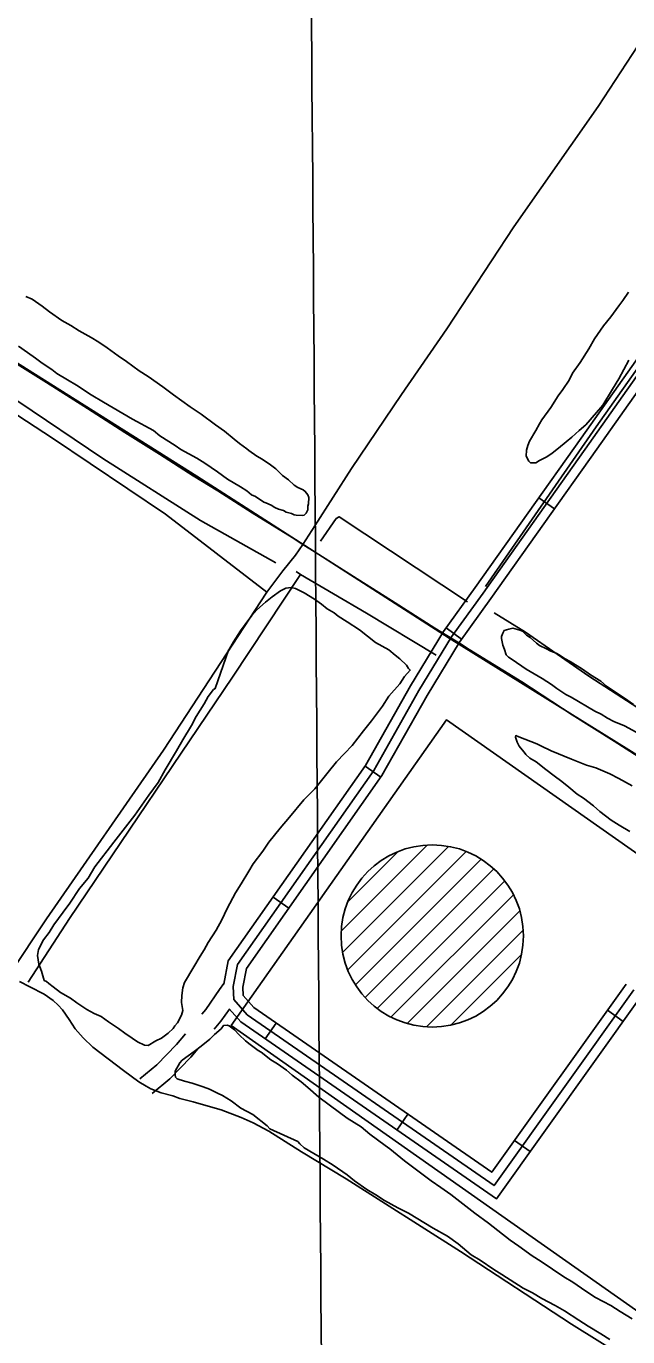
# Model space of a CAD drawing. Extents: x 3535183 to 3573198, y 534952 to 560562.
# Drawn here: x 3549447 to 3550386, y 543117 to 545165 of the extents above; entities that cross this region are included whole.
import ezdxf

# ---------------------------------------------------------------- set-up
doc = ezdxf.new("R2010")
doc.units = 0
for name, color, linetype in [('V-DOMW-TANK', 7, 'Continuous'), ('V-DTCH-CNTR', 7, 'Continuous'), ('V-GRID-MAJR', 7, 'Continuous'), ('V-RAIL-TRAK', 7, 'Continuous'), ('V-ROAD-CNTR', 7, 'Continuous'), ('V-SITE-OTLN', 7, 'Continuous'), ('V-SITE-VEGE', 7, 'Continuous'), ('V-TOPO-SHOR', 7, 'Continuous'), ('V-UTIL-LINE', 7, 'Continuous')]:
    doc.layers.add(name, color=color, linetype=linetype)

msp = doc.modelspace()

# ---------------------------------------------------------------- linework, layer by layer
at = {"layer": 'V-DOMW-TANK'}
for p, q in [((3549939.412082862, 543751.6554703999), (3550073.233815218, 543885.4762027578)), ((3549941.449078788, 543718.3365370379), (3550106.548748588, 543883.4362068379)), ((3549949.314063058, 543690.8465920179), (3550134.0176936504, 543875.55022261)), ((3549949.5480625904, 543797.1453794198), (3550027.7929061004, 543875.3912229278)), ((3549961.20303928, 543667.3806389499), (3550157.519646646, 543863.6962463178)), ((3549976.6370084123, 543647.459678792), (3550177.409606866, 543848.2312772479)), ((3549995.045971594, 543630.5127126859), (3550194.385572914, 543829.8523140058)), ((3550016.838928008, 543616.949739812), (3550207.919545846, 543808.0303576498)), ((3550042.0288776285, 543606.7847601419), (3550218.063525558, 543782.819408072)), ((3550072.2928171, 543601.693770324), (3550223.210515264, 543752.611468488)), ((3550110.279741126, 543604.3247650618), (3550220.5015206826, 543714.547544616))]:
    msp.add_line(p, q, dxfattribs=at)
msp.add_circle((3550081.2819229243, 543743.5936656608), 142.33292326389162, dxfattribs=at)
at = {"layer": 'V-DTCH-CNTR'}
for points in [[(3549823.045, 544280.948), (3549847.7770000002, 544313.927), (3549867.835, 544338.386), (3549879.258, 544355.319), (3549897.7460000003, 544384.185), (3549955.075, 544474.197), (3550033.366, 544589.501), (3550104.217, 544692.0430000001), (3550208.536, 544851.584), (3550340.024, 545039.662), (3550472.974, 545243.338), (3550600.187, 545433.318), (3550628.8200000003, 545477.455), (3550775.684, 545704.084), (3550903.668, 545891.425), (3551076.2630000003, 546154.474), (3551225.3370000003, 546370.586), (3551350.1750000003, 546566.743), (3551495.04, 546786.491), (3551566.319, 546900.321), (3551585.574, 546926.552), (3551603.734, 546946.735), (3551615.483, 546958.464), (3551631.752, 546976.0650000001)], [(3548151.66, 544512.142), (3548295.622, 544731.053), (3548496.629, 545009.546), (3548555.4, 545091.6730000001), (3548677.947, 545020.935), (3548910.0810000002, 544881.692), (3549112.606, 544761.433), (3549124.407, 544754.427), (3549298.544, 544645.207), (3549488.654, 544521.469), (3549665.034, 544402.601), (3549823.045, 544280.948), (3549661.497, 544034.006), (3549479.319, 543770.453), (3549421.2600000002, 543683.405), (3549337.323, 543557.555), (3549174.005, 543309.811), (3548996.708, 543037.375), (3548849.4050000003, 542809.294), (3548847.042, 542805.636), (3548656.289, 542522.406), (3548405.44, 542144.925), (3548291.471, 541983.143), (3548261.7090000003, 541941.964)], [(3550439.386, 543049.098), (3550298.359, 543137.062), (3550125.254, 543250.589), (3549946.9390000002, 543364.314), (3549877.21, 543406.091), (3549826.258, 543438.462), (3549801.537, 543451.573), (3549782.728, 543460.113), (3549751.861, 543471.719), (3549731.217, 543477.718), (3549708.001, 543484.687), (3549687.324, 543489.8200000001), (3549676.164, 543493.719), (3549658.093, 543498.753), (3549641.791, 543504.59), (3549634.453, 543508.96), (3549623.08, 543515.733), (3549599.3910000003, 543533.155), (3549551.21, 543569.767), (3549536.106, 543584.255), (3549523.605, 543598.642), (3549514.579, 543612.898), (3549503.85, 543628.09), (3549497.165, 543635.301), (3549489.614, 543642.5430000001), (3549475.213, 543652.656), (3549453.031, 543663.932), (3549436.827, 543672.3740000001)]]:
    msp.add_lwpolyline(points, dxfattribs=at)
at = {"layer": 'V-GRID-MAJR'}
msp.add_spline([(3549927.915, 540432.497), (3549882.9790000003, 546490.277), (3549838.02, 552551.1410000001), (3549793.06, 558612.0210000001), (3549793.037, 558615.089)], degree=3, dxfattribs=at)
at = {"layer": 'V-RAIL-TRAK'}
for points in [[(3549408.468, 544652.7660000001), (3549478.8740000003, 544608.151), (3549543.323, 544567.692), (3549601.322, 544530.099), (3549655.545, 544496.584), (3549708.009, 544462.697), (3549746.433, 544438.955), (3549800.187, 544404.583), (3549862.518, 544365.954), (3549879.258, 544355.319), (3549898.36, 544343.184), (3549958.09, 544305.09), (3550023.393, 544264.162), (3550085.256, 544224.677), (3550125.221, 544199.783)], [(3550125.221, 544199.783), (3550139.041, 544191.176), (3550221.014, 544140.441), (3550299.465, 544088.964), (3550365.204, 544048.02), (3550434.318, 544003.89)]]:
    msp.add_lwpolyline(points, dxfattribs=at)
at = {"layer": 'V-ROAD-CNTR'}
for p, q in [((3550247.741466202, 544428.3841169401), (3550272.2254172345, 544411.0491516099)), ((3550102.7697561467, 544224.885523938), (3550127.090707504, 544207.3215590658)), ((3549976.366008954, 544009.033955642), (3550000.9239598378, 543991.802990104)), ((3549832.7722961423, 543804.386364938), (3549857.330247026, 543787.1553994)), ((3550379.185203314, 543610.1937533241), (3550354.7552521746, 543627.6057184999)), ((3549820.6543203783, 543582.794808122), (3549837.739286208, 543607.4537588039)), ((3550026.150909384, 543440.418092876), (3550043.235875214, 543465.0770435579)), ((3550234.083493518, 543406.6121604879), (3550209.6535423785, 543424.024125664))]:
    msp.add_line(p, q, dxfattribs=at)
for points in [[(3550407.2541471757, 544022.367928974), (3550107.628746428, 544208.9065558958), (3549713.849533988, 544462.238049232), (3549285.45439078, 544731.94350982), (3548967.922025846, 544929.1791153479), (3548660.129641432, 545124.561724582), (3548376.228209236, 545306.933359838), (3547938.6390844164, 545582.9908077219), (3547735.04249161, 545714.4805447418), (3547336.185289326, 545960.8570519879), (3547019.426922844, 546160.336653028), (3546450.842060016, 546522.0869295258), (3546030.45590079, 546791.9593897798), (3545657.232647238, 547024.556924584), (3545377.043207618, 547202.886567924), (3545241.823478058, 547291.6253904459), (3544939.712082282, 547479.692014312), (3544491.714978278, 547765.6174424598), (3544295.4463708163, 547891.8451900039)], [(3549755.86248755, 543668.3951161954), (3549762.896435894, 543704.8005641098), (3549977.1730073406, 544010.1829533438), (3550047.5338666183, 544134.6347044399), (3550098.6337644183, 544219.157535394), (3550148.4606647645, 544288.155397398), (3550313.7473341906, 544521.615930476), (3550508.0699455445, 544796.9243798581), (3550742.614476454, 545123.7237262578), (3550954.4450527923, 545435.188103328), (3551002.78595611, 545506.3439610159), (3551210.6405404, 545803.3493670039), (3551397.5401666, 546068.793836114)], [(3551418.489124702, 546072.4908287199), (3551222.9175158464, 545794.73138424), (3551015.1349314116, 545497.828978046), (3550966.85102798, 545426.7561201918), (3550754.9114518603, 545115.1317434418), (3550520.2909211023, 544788.226397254), (3550325.9963096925, 544512.956947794), (3550160.66264036, 544279.4304148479), (3550111.15273938, 544210.8725519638), (3550060.4838407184, 544127.0617195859), (3549989.8709819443, 544002.1649693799), (3549777.0164076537, 543698.8085760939), (3549770.405420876, 543664.592644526), (3549771.4464187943, 543644.3106850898), (3549792.4723767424, 543620.568732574), (3550177.851605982, 543353.5612665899), (3550395.990169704, 543659.61565448)], [(3550383.7751941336, 543668.3216370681), (3550174.22761323, 543374.3202250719), (3549802.502356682, 543631.8677099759), (3549786.157389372, 543650.323673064), (3549785.4793907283, 543663.5386466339), (3549791.1363794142, 543692.816588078), (3550002.568956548, 543994.146985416), (3550073.4338148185, 544119.4887347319), (3550123.671714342, 544202.587568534), (3550172.8646159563, 544270.705432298), (3550338.2452851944, 544504.297965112), (3550532.51189666, 544779.52841465), (3550767.208427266, 545106.5397606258), (3550979.257003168, 545418.3241370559), (3551027.4839067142, 545489.313995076), (3551235.194491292, 545786.113401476), (3551422.2621171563, 546051.7938701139)], [(3549721.4237156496, 543621.334706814), (3549727.580756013, 543628.8521460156), (3549749.289171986, 543659.6942149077), (3549756.080593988, 543669.5239647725)], [(3550408.2051452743, 543650.909671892), (3550181.475598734, 543332.8023081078), (3549782.442396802, 543609.2697551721), (3549764.362530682, 543629.6852977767)], [(3549741.0277181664, 543597.9241784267), (3549751.483243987, 543610.6898539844), (3549764.635986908, 543629.3765146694)], [(3549624.847247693, 543520.4808299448), (3549651.172341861, 543542.4299720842), (3549681.9604552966, 543574.2239789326), (3549695.870695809, 543590.5666305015)], [(3549644.058752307, 543497.4391700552), (3549671.611658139, 543520.4120279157), (3549704.1815447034, 543554.0460210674), (3549715.3957052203, 543567.2211432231)]]:
    msp.add_lwpolyline(points, dxfattribs=at)
at = {"layer": 'V-SITE-OTLN'}
msp.add_lwpolyline([(3550612.573, 543009.074), (3549767.358, 543603.6950000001), (3550103.502, 544081.505), (3550948.72, 543486.885)], close=True, dxfattribs=at)
at = {"layer": 'V-SITE-VEGE'}
for points in [[(3549446.96, 544742.956), (3549456.897, 544738.3640000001), (3549472.503, 544727.662), (3549483.968, 544718.7980000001), (3549502.844, 544705.441), (3549516.865, 544697.322), (3549530.042, 544689.2390000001), (3549549.0160000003, 544678.407), (3549560.542, 544671.229), (3549573.6890000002, 544662.304), (3549590.914, 544649.852), (3549604.06, 544640.925), (3549623.748, 544626.693), (3549637.736, 544617.735), (3549660.725, 544601.6950000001), (3549677.111, 544589.274), (3549703.37, 544570.582), (3549720.629, 544558.9720000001), (3549742.745, 544542.121), (3549756.7, 544532.319), (3549772.24, 544519.933), (3549780.403, 544512.882), (3549791.899, 544504.86), (3549795.17, 544502.21), (3549807.474, 544493.313), (3549815.7290000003, 544488.787), (3549828.876, 544479.862), (3549837.068, 544473.65), (3549847.625, 544463.138), (3549856.628, 544456.054), (3549865.598, 544448.128), (3549871.361, 544444.54), (3549879.65, 544440.853), (3549882.92, 544438.201), (3549886.936, 544432.993), (3549888.46, 544428.721), (3549888.077, 544418.622), (3549887.108, 544415.2880000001), (3549886.8850000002, 544409.3960000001), (3549884.17, 544404.442), (3549881.515, 544401.1730000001), (3549878.1180000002, 544400.459), (3549868.863, 544400.811), (3549865.5270000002, 544401.78), (3549861.383, 544403.623), (3549853.032, 544405.6240000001), (3549848.919, 544408.309), (3549841.407, 544410.279), (3549835.613, 544413.025), (3549829.85, 544416.615), (3549821.562, 544420.302), (3549818.228, 544421.2710000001), (3549805.082, 544430.196), (3549799.286, 544432.944), (3549791.936, 544439.123), (3549782.06, 544445.3960000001), (3549761.435, 544457.133), (3549745.86, 544468.68), (3549726.142, 544482.069), (3549713.805, 544490.122), (3549689.036, 544503.703), (3549680.002, 544509.9450000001), (3549656.139, 544525.176), (3549646.327, 544533.13), (3549613.3030000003, 544551.241), (3549567.94, 544577.4), (3549549, 544589.073), (3549525.978, 544604.274), (3549511.96, 544612.39), (3549495.48, 544622.286), (3549487.288, 544628.495), (3549472.489, 544638.328), (3549461.835, 544646.3150000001), (3549449.5330000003, 544655.209), (3549435.576, 544665.009)], [(3550387.9280000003, 544643.2390000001), (3550372.507, 544614.325), (3550362.611, 544597.845), (3550347.347, 544573.14), (3550337.644, 544561.708), (3550320.887, 544542.117), (3550310.438, 544533.243), (3550299.0840000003, 544522.716), (3550290.38, 544515.462), (3550278.217, 544505.81), (3550268.6410000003, 544497.745), (3550260, 544492.172), (3550248.836, 544486.698), (3550242.787, 544482.713), (3550234.373, 544483.03), (3550231.9420000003, 544485.651), (3550228.018, 544493.385), (3550228.373, 544502.644), (3550230.343, 544510.154), (3550233.122, 544516.791), (3550243.018, 544533.269), (3550248.482, 544544.019), (3550252.0700000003, 544549.783), (3550266.302, 544569.47), (3550277.9450000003, 544587.568), (3550285.059, 544597.4130000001), (3550294.892, 544612.21), (3550300.356, 544622.96), (3550311.933, 544639.376), (3550325.387, 544660.778), (3550334.4080000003, 544676.451), (3550348.67, 544696.978), (3550360.153, 544710.87), (3550372.605, 544728.096), (3550378.815, 544736.2880000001), (3550387.742, 544749.434)], [(3549763.1040000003, 544189.91), (3549764.884, 544192.3740000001), (3549771.19, 544203.089), (3549781.958, 544220.378), (3549789.075, 544230.223), (3549799.714, 544244.145), (3549807.6380000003, 544253.115), (3549820.7430000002, 544265.26), (3549831.159, 544273.294), (3549844.166, 544282.916), (3549852.741, 544286.803), (3549861.22, 544288.169), (3549867.89, 544286.229), (3549881.13, 544279.827), (3549897.611, 544269.934), (3549908.264, 544261.942), (3549917.265, 544254.86), (3549927.984, 544248.552), (3549934.524, 544243.25), (3549948.514, 544234.292), (3549967.423, 544221.777), (3549992.808, 544202.274), (3550013.433, 544190.535), (3550023.245, 544182.578), (3550030.595, 544176.399), (3550041.186, 544166.729), (3550044.36, 544161.551), (3550046.789, 544158.932), (3550037.991, 544149.151), (3550030.81, 544137.625), (3550013.214, 544118.064), (3550003.353, 544102.426), (3549986.467, 544079.468), (3549974.0810000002, 544063.925), (3549956.353, 544041), (3549944.094, 544028.823), (3549931.804, 544015.803), (3549918.543, 543999.45), (3549898.163, 543973.254), (3549880.663, 543956.221), (3549858.572, 543929.247), (3549843.595, 543912.115), (3549825.9020000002, 543890.032), (3549816.9420000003, 543876.044), (3549801.873, 543856.387), (3549794.6920000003, 543844.861), (3549782.986, 543825.077), (3549774.028, 543811.091), (3549761.29, 543786.29), (3549753.046, 543768.905), (3549743.992, 543752.392), (3549731.4790000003, 543733.482), (3549725.1380000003, 543721.922), (3549718.865, 543712.0480000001), (3549708.969, 543695.568), (3549694.5470000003, 543670.832), (3549691.705, 543662.511), (3549690.416, 543650.762), (3549690.003, 543639.821), (3549692.049, 543627.101), (3549690.078, 543619.591), (3549683.74, 543608.032), (3549679.341, 543603.144), (3549676.6580000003, 543599.031), (3549668.796, 543591.745), (3549658.378, 543583.71), (3549649.8030000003, 543579.821), (3549637.734, 543572.694), (3549631.844, 543572.917), (3549621.094, 543578.381), (3549612.869, 543583.751), (3549601.376, 543591.7710000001), (3549591.531, 543598.888), (3549575.9250000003, 543609.593), (3549564.43, 543617.613), (3549553.649, 543622.235), (3549542.09, 543628.572), (3549526.482, 543639.277), (3549516.64, 543646.393), (3549500.968, 543655.415), (3549489.506, 543664.276), (3549482.964, 543669.581), (3549478.852, 543672.2660000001), (3549475.5500000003, 543674.076), (3549471.043, 543688.574), (3549467.25, 543699.674), (3549465.235, 543713.236), (3549466.429, 543722.458), (3549474.576, 543737.3200000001), (3549483.437, 543748.783), (3549490.648, 543761.153), (3549504.88, 543780.84), (3549515.521, 543794.763), (3549530.722, 543817.784), (3549543.982, 543834.14), (3549554.751, 543851.429), (3549584.023, 543889.929), (3549602.6210000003, 543913.6630000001), (3549616.819, 543932.509), (3549639.071, 543963.692), (3549653.301, 543983.379)], [(3550411.171, 544055.784), (3550381.451, 544072.082), (3550364.841, 544078.609), (3550354.933, 544084.0430000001), (3550345.06, 544090.316), (3550335.119, 544094.907), (3550298.015, 544116.54), (3550289.757, 544121.066), (3550275.772, 544130.024), (3550267.578, 544136.236), (3550252.781, 544146.066), (3550228.043, 544160.488), (3550205.861, 544175.656), (3550200.1, 544179.246), (3550196.862, 544182.742), (3550193.8170000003, 544191.282), (3550191.546, 544198.11), (3550189.403, 544208.305), (3550189.5300000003, 544211.672), (3550191.406, 544216.659), (3550193.248, 544220.802), (3550200.917, 544223.0380000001), (3550206.873, 544224.4990000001), (3550217.717, 544221.56), (3550221.862, 544219.7170000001), (3550228.3710000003, 544213.571), (3550234.132, 544209.98), (3550243.913, 544201.182), (3550248.836, 544197.625), (3550259.5840000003, 544192.161), (3550266.191, 544188.54), (3550274.508, 544185.6950000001), (3550279.464, 544182.978), (3550288.498, 544176.737), (3550296.753, 544172.211), (3550315.6950000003, 544160.5380000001)], [(3549653.301, 543983.379), (3549664.165, 544003.194), (3549682.145, 544032.853), (3549692.071, 544050.175), (3549705.557, 544072.4180000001), (3549712.832, 544086.47), (3549725.38, 544106.223), (3549731.714, 544117.779), (3549739.7060000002, 544128.431), (3549742.294, 544130.02), (3549763.1040000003, 544189.91)], [(3550315.6950000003, 544160.5380000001), (3550328, 544151.643), (3550344.48, 544141.747), (3550353.45, 544133.823), (3550386.315, 544111.508), (3550395.348, 544105.268)], [(3550211.37, 544054.089), (3550211.464, 544056.6140000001), (3550216.451, 544054.738), (3550244.681, 544043.556), (3550250.477, 544040.807), (3550267.021, 544032.595), (3550298.554, 544019.6), (3550321.798, 544010.292), (3550336.818, 544006.35), (3550358.382, 543997.105), (3550372.431, 543989.833), (3550393.057, 543978.094)], [(3550389.503, 543906.5920000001), (3550373.023, 543916.488), (3550360.688, 543924.54), (3550342.651, 543937.865), (3550332.872, 543946.665), (3550317.328, 543959.051), (3550307.452, 543965.326), (3550294.372, 543975.933), (3550283.7490000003, 543984.7660000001), (3550271.444, 543993.658), (3550258.3310000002, 544003.427), (3550243.628, 544015.783), (3550233.72, 544021.214), (3550227.2120000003, 544027.36), (3550224.815, 544030.823), (3550219.179, 544037.778), (3550216.75, 544040.4), (3550213.607, 544046.419), (3550211.37, 544054.089)], [(3549690.795, 543549.613), (3549709.8540000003, 543563.22), (3549720.27, 543571.252), (3549734.182, 543582.522), (3549741.203, 543589.8420000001), (3549751.6520000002, 543598.718), (3549755.2090000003, 543603.639), (3549761.132, 543604.258), (3549764.468, 543603.287), (3549772.6580000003, 543597.077), (3549779.947, 543589.215), (3549789.693, 543579.575), (3549797.076, 543574.24), (3549809.35, 543564.504), (3549814.302, 543561.7880000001), (3549829.035, 543550.275), (3549839.755, 543543.969), (3549853.71, 543534.167), (3549862.68, 543526.243), (3549876.602, 543515.602), (3549887.225, 543506.773), (3549904.355, 543491.796), (3549936.3140000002, 543467.828), (3549948.6180000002, 543458.934), (3549970.022, 543445.482), (3549983.913, 543433.9990000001), (3550007.68, 543416.243), (3550015.063, 543410.906), (3550037.958, 543392.341)], [(3550358.5810000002, 543113.027), (3550344.593, 543121.985), (3550324.809, 543133.691), (3550310.012, 543143.5210000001), (3550287.802, 543157.849), (3550272.9390000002, 543165.996), (3550252.2830000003, 543176.893), (3550237.4560000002, 543185.882), (3550223.4020000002, 543193.159), (3550189.666, 543214.665), (3550177.328, 543222.715), (3550155.958, 543237.012), (3550141.9390000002, 543245.127), (3550121.537, 543262.756), (3550105.12, 543274.333), (3550082.846, 543286.978), (3550044.12, 543310.357), (3550027.577, 543318.568), (3550006.951, 543330.307), (3549992.963, 543339.267), (3549978.9450000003, 543347.381), (3549960.066, 543360.738), (3549948.636, 543370.444), (3549926.457, 543385.611), (3549911.627, 543394.602), (3549881.126, 543412.612), (3549874.6180000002, 543418.758), (3549871.38, 543422.252), (3549827.4790000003, 543442.458), (3549823.43, 543446.826), (3549801.344, 543464.517), (3549782.341, 543474.509), (3549767.608, 543486.023), (3549753.5870000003, 543494.139), (3549746.14, 543497.79), (3549733.742, 543504.162), (3549723.768, 543507.912), (3549706.288, 543513.63), (3549694.603, 543516.601), (3549682.947, 543520.415), (3549680.518, 543523.034), (3549679.804, 543526.434), (3549680.029, 543532.322), (3549687.271, 543545.535), (3549690.795, 543549.613)], [(3550037.958, 543392.341), (3550054.342, 543379.92), (3550079.762, 543361.258), (3550094.526, 543350.586), (3550110.134, 543339.881), (3550147.792, 543310.642), (3550169.1, 543294.664), (3550183.833, 543283.15), (3550202.646, 543268.109), (3550216.634, 543259.151), (3550237.13, 543244.049), (3550251.12, 543235.089), (3550286.446, 543210.995), (3550300.464, 543202.878), (3550320.994, 543188.616), (3550335.792, 543178.786), (3550359.75, 543166.078), (3550374.577, 543157.087), (3550393.519, 543145.414)]]:
    msp.add_lwpolyline(points, dxfattribs=at)
at = {"layer": 'V-TOPO-SHOR'}
msp.add_line((3549868.6780000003, 544312.958), (3549875.625, 544308.508), dxfattribs=at)
for points in [[(3549837.004, 544326.333), (3549719.668, 544392.691), (3549566.809, 544489.799), (3549434.529, 544579.169), (3549264.83, 544690.832), (3549106.188, 544795.987), (3548917.856, 544897.92)], [(3550136.0330000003, 544265.67), (3549936.15, 544398.55), (3549931.257, 544395.9940000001), (3549906.634, 544360.603)], [(3549875.625, 544308.508), (3549769.541, 544148.1680000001), (3549515.216, 543770.818), (3549450.329, 543671.416)], [(3550087.384, 544182.207), (3549978.5640000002, 544248.077), (3549875.625, 544308.508)], [(3550697.236, 543919.853), (3550512.217, 544028.882), (3550325.583, 544149.618), (3550226.759, 544218.416), (3550177.863, 544248.341)]]:
    msp.add_lwpolyline(points, dxfattribs=at)
at = {"layer": 'V-UTIL-LINE'}
msp.add_lwpolyline([(3550164.133, 544289.699), (3550337.111, 544538.881), (3550606.464, 544920.976), (3550897.1780000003, 545338.797), (3551103.17, 545632.83), (3551247.773, 545844.8150000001), (3551379.031, 546025.9890000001), (3551525.273, 546235.301), (3551618.205, 546369.215), (3551624.1520000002, 546365.511), (3551758.444, 546557.877), (3551812.919, 546641.059)], dxfattribs=at)

doc.saveas('drawing.dxf')
